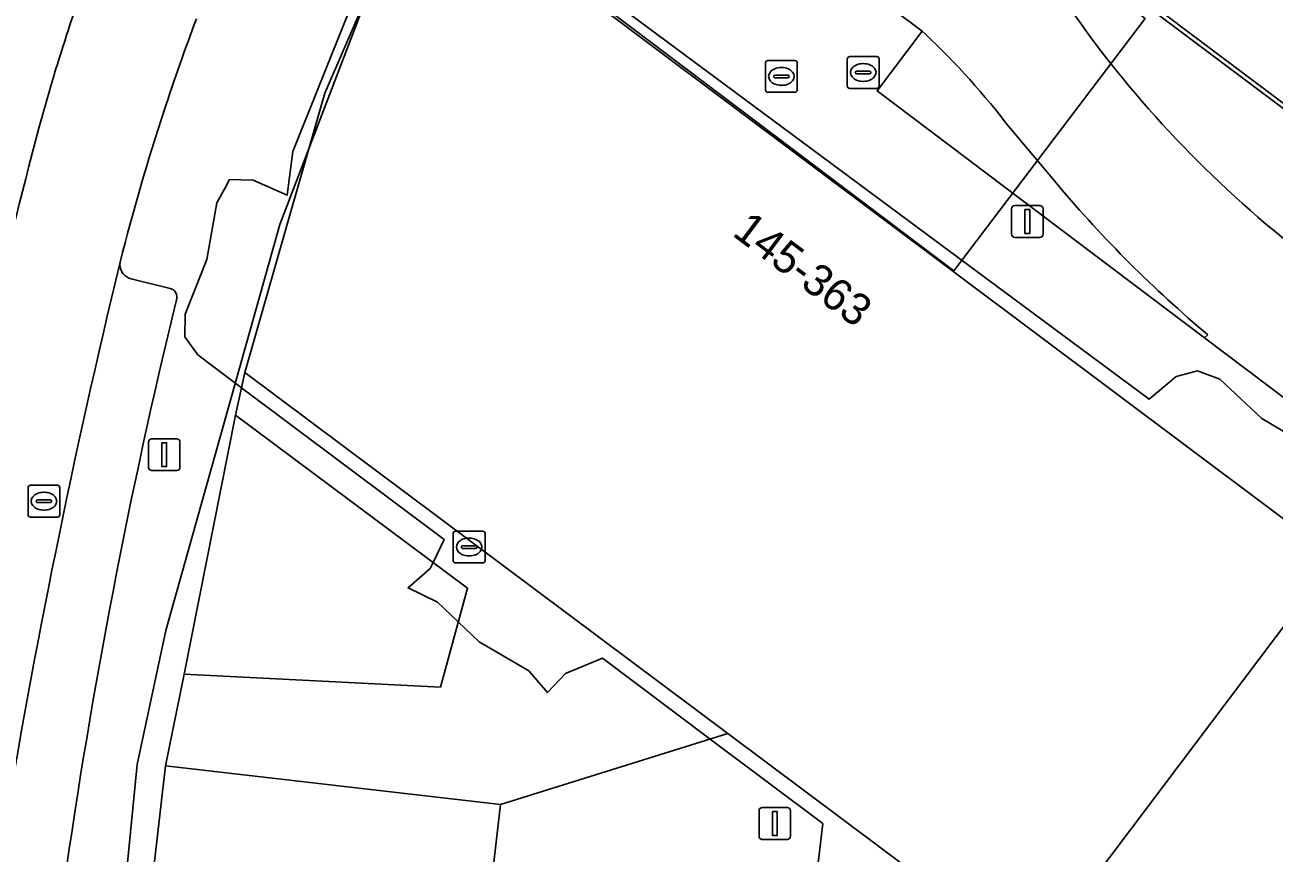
# Model space of a CAD drawing. Extents: x 159716 to 160783, y 383290 to 384031.
# Drawn here: x 160314.7 to 160353.97, y 383814.78 to 383840.84 of the extents above; entities that cross this region are included whole.
import ezdxf

# ---------------------------------------------------------------- set-up
doc = ezdxf.new("R2010")
doc.units = 0
for name, color, linetype in [('IMGEO_Berm_groen', 7, 'Continuous'), ('IMGEO_Brandkraan', 7, 'Continuous'), ('IMGEO_Groenvoorziening', 7, 'Continuous'), ('IMGEO_Hek', 7, 'Continuous'), ('IMGEO_Lichtmast', 7, 'Continuous'), ('IMGEO_Lijnafwatering', 7, 'Continuous'), ('IMGEO_Pand', 7, 'Continuous'), ('IMGEO_Pand_nummerreeks', 7, 'Continuous'), ('IMGEO_Pand_overbouw', 7, 'Continuous'), ('IMGEO_Parkeervlak_open', 7, 'Continuous'), ('IMGEO_Rijbaan_lokaal_gesloten', 7, 'Continuous'), ('IMGEO_Rijbaan_lokaal_open', 7, 'Continuous'), ('IMGEO_Rioolput', 7, 'Continuous'), ('IMGEO_Voetpad_open', 7, 'Continuous')]:
    doc.layers.add(name, color=color, linetype=linetype)

msp = doc.modelspace()

# ---------------------------------------------------------------- linework, layer by layer
at = {"layer": 'IMGEO_Berm_groen'}
for centre, radius, start, end in [((160376.174, 383820.981), 63.262, 159.25867, 164.77596), ((160506.644, 383787.234), 198.023, 165.2673, 169.08645)]:
    msp.add_arc(centre, radius, start, end, dxfattribs=at)
at = {"layer": 'IMGEO_Brandkraan'}
for p, q in [((160328.161, 383823.985), (160328.161, 383824.837)), ((160328.236, 383824.911), (160329.088, 383824.911)), ((160328.649, 383824.691), (160328.674, 383824.691)), ((160329.162, 383824.837), (160329.162, 383823.985)), ((160328.42, 383824.405), (160328.42, 383824.417)), ((160328.858, 383824.368), (160328.46, 383824.368)), ((160328.463, 383824.454), (160328.861, 383824.454)), ((160328.904, 383824.417), (160328.904, 383824.405)), ((160329.088, 383823.911), (160328.236, 383823.911)), ((160328.672, 383824.131), (160328.647, 383824.131))]:
    msp.add_line(p, q, dxfattribs=at)
for points in [[(160328.161, 383823.985), (160328.161, 383824.837)], [(160328.236, 383824.911), (160329.088, 383824.911)], [(160329.162, 383824.837), (160329.162, 383823.985)], [(160329.088, 383823.911), (160328.236, 383823.911)]]:
    msp.add_lwpolyline(points, dxfattribs=at)
for centre, radius, start, end in [((160328.238, 383824.835), 0.0765, 91.552, 178.448), ((160328.238, 383824.835), 0.0765, 91.552, 178.448), ((160329.086, 383824.835), 0.0765, 1.552, 88.448), ((160329.086, 383824.835), 0.0765, 1.552, 88.448), ((160328.46, 383824.414), 0.0403, 85.8775, 175.7526), ((160328.457, 383824.404), 0.0366, 178.938, 274.7102), ((160328.861, 383824.411), 0.043, 264.8664, 352.4533), ((160328.865, 383824.416), 0.0386, 1.7309, 96.639), ((160328.238, 383823.987), 0.0765, 181.552, 268.448), ((160328.238, 383823.987), 0.0765, 181.552, 268.448), ((160329.086, 383823.987), 0.0765, 271.552, 358.448), ((160329.086, 383823.987), 0.0765, 271.552, 358.448)]:
    msp.add_arc(centre, radius, start, end, dxfattribs=at)
for centre, major_axis, ratio, start_param, end_param in [((160328.648, 383824.411), (-0.387, 0.002), 0.722429, 4.712389, 7.853982), ((160328.673, 383824.411), (-0.39, 0.002), 0.717154, 1.570796, 4.712389)]:
    msp.add_ellipse(centre, major_axis=major_axis, ratio=ratio, start_param=start_param, end_param=end_param, dxfattribs=at)
at = {"layer": 'IMGEO_Groenvoorziening'}
msp.add_lwpolyline([(160321.314, 383828.562), (160319.705, 383820.415), (160327.758, 383820.003), (160328.611, 383823.115)], close=True, dxfattribs=at)
at = {"layer": 'IMGEO_Hek'}
msp.add_lwpolyline([(160336.795, 383818.544), (160329.647, 383816.31)], dxfattribs=at)
for centre, radius, start, end in [((160321.383, 383821.635), 32.76, 35.0683, 52.0602), ((160376.648, 383861.63), 35.466, 216.6553, 233.3447)]:
    msp.add_arc(centre, radius, start, end, dxfattribs=at)
at = {"layer": 'IMGEO_Lichtmast'}
for p, q in [((160345.718, 383834.252), (160345.718, 383835.052)), ((160345.718, 383835.052), (160345.718, 383834.252)), ((160345.818, 383835.152), (160346.608, 383835.152)), ((160346.608, 383835.152), (160345.818, 383835.152)), ((160346.708, 383835.052), (160346.708, 383834.252)), ((160346.708, 383834.252), (160346.708, 383835.052)), ((160346.608, 383834.152), (160345.818, 383834.152)), ((160345.818, 383834.152), (160346.608, 383834.152)), ((160318.679, 383827.817), (160319.469, 383827.817)), ((160319.469, 383827.817), (160318.679, 383827.817)), ((160318.579, 383826.917), (160318.579, 383827.717)), ((160318.579, 383827.717), (160318.579, 383826.917)), ((160319.569, 383827.717), (160319.569, 383826.917)), ((160319.569, 383826.917), (160319.569, 383827.717)), ((160319.469, 383826.817), (160318.679, 383826.817)), ((160318.679, 383826.817), (160319.469, 383826.817)), ((160337.777, 383815.311), (160337.777, 383816.111)), ((160337.777, 383816.111), (160337.777, 383815.311)), ((160337.877, 383816.211), (160338.667, 383816.211)), ((160338.667, 383816.211), (160337.877, 383816.211)), ((160338.767, 383816.111), (160338.767, 383815.311)), ((160338.767, 383815.311), (160338.767, 383816.111)), ((160338.667, 383815.211), (160337.877, 383815.211)), ((160337.877, 383815.211), (160338.667, 383815.211))]:
    msp.add_line(p, q, dxfattribs=at)
for points in [[(160346.138, 383835.027), (160346.288, 383835.027), (160346.288, 383834.277), (160346.138, 383834.277), (160346.138, 383835.027)], [(160318.999, 383827.692), (160319.149, 383827.692), (160319.149, 383826.942), (160318.999, 383826.942), (160318.999, 383827.692)], [(160338.197, 383816.086), (160338.347, 383816.086), (160338.347, 383815.336), (160338.197, 383815.336), (160338.197, 383816.086)]]:
    msp.add_lwpolyline(points, dxfattribs=at)
for centre, start, end in [((160345.818, 383835.052), 90, 180), ((160345.818, 383835.052), 90, 180), ((160346.608, 383835.052), 0, 90), ((160346.608, 383835.052), 360, 90), ((160345.818, 383834.252), 180, 270), ((160345.818, 383834.252), 180, 270), ((160346.608, 383834.252), 270, 0), ((160346.608, 383834.252), 270, 0), ((160318.679, 383827.717), 90, 180), ((160318.679, 383827.717), 90, 180), ((160319.469, 383827.717), 0, 90), ((160319.469, 383827.717), 360, 90), ((160318.679, 383826.917), 180, 270), ((160318.679, 383826.917), 180, 270), ((160319.469, 383826.917), 270, 0), ((160319.469, 383826.917), 270, 0), ((160337.877, 383816.111), 90, 180), ((160337.877, 383816.111), 90, 180), ((160338.667, 383816.111), 0, 90), ((160338.667, 383816.111), 360, 90), ((160337.877, 383815.311), 180, 270), ((160337.877, 383815.311), 180, 270), ((160338.667, 383815.311), 270, 0), ((160338.667, 383815.311), 270, 0)]:
    msp.add_arc(centre, 0.1, start, end, dxfattribs=at)
at = {"layer": 'IMGEO_Lijnafwatering'}
msp.add_lwpolyline([(160361.296, 383832.926), (160346.184, 383844.283)], dxfattribs=at)
at = {"layer": 'IMGEO_Pand'}
for points in [[(160348.576, 383814.012), (160348.421, 383814.139), (160355.576, 383823.637), (160355.775, 383823.487), (160356.096, 383823.922), (160327.127, 383845.65), (160324.122, 383838.696), (160323.018, 383834.826), (160321.613, 383829.907), (160336.795, 383818.544), (160346.525, 383811.261)], [(160348.421, 383814.139), (160348.576, 383814.012), (160348.915, 383813.736), (160348.997, 383813.858), (160351.318, 383812.134), (160353.549, 383810.457), (160370.97, 383797.365), (160372.063, 383796.543), (160379.351, 383791.065), (160381.881, 383789.164), (160384.235, 383787.442), (160391.356, 383796.814), (160356.09, 383823.249), (160355.775, 383823.487), (160355.576, 383823.637)]]:
    msp.add_lwpolyline(points, close=True, dxfattribs=at)
msp.add_lwpolyline([(160329.591, 383811.526), (160329.098, 383811.582), (160329.647, 383816.31), (160319.117, 383817.532), (160318.567, 383812.789), (160318.028, 383812.85), (160316.364, 383798.547)], dxfattribs=at)
at = {"layer": 'IMGEO_Pand_overbouw'}
for points in [[(160356.799, 383842.375), (160350.082, 383847.451), (160346.94, 383843.293), (160349.913, 383841.045), (160343.905, 383833.097), (160327.03, 383845.851), (160322.711, 383834.557), (160319.121, 383821.789), (160318.228, 383817.573), (160316.288, 383797.859), (160325.972, 383789.29), (160327.675, 383787.116), (160329.238, 383785.121), (160331.99, 383780.945)], [(160326.579, 383845.493), (160323.118, 383836.853), (160322.935, 383835.48), (160321.868, 383835.959), (160321.129, 383835.97), (160320.988, 383835.713), (160320.729, 383835.242), (160320.413, 383833.459), (160319.729, 383831.741), (160319.721, 383831.021), (160320.132, 383830.458), (160321.506, 383829.424), (160327.872, 383824.649), (160327.528, 383823.923), (160327.44, 383823.737), (160326.741, 383823.129), (160327.667, 383822.681), (160328.321, 383822.058), (160328.977, 383821.432), (160330.54, 383820.514), (160331.124, 383819.839), (160331.69, 383820.431), (160332.85, 383820.91), (160336.239, 383818.37), (160339.787, 383815.711), (160339.636, 383814.476)], [(160346.525, 383811.261), (160336.795, 383818.544), (160321.613, 383829.907), (160323.018, 383834.826), (160324.122, 383838.696), (160327.127, 383845.65), (160356.096, 383823.922)], [(160355.156, 383827.526), (160353.59, 383828.455), (160352.262, 383829.695), (160351.559, 383829.96), (160350.895, 383829.777), (160350.04, 383829.059), (160331.851, 383842.568)]]:
    msp.add_lwpolyline(points, dxfattribs=at)
at = {"layer": 'IMGEO_Parkeervlak_open'}
msp.add_lwpolyline([(160337.177, 383854.098), (160335.792, 383852.249), (160336.723, 383851.552), (160337.243, 383851.161), (160337.912, 383850.658), (160374.384, 383823.264), (160375.798, 383825.142), (160365.392, 383832.971)], close=True, dxfattribs=at)
for points in [[(160342.909, 383840.642), (160341.487, 383838.76), (160351.783, 383830.991), (160351.885, 383831.091)], [(160343.01, 383840.547), (160342.909, 383840.642)], [(160347.175, 383835.803), (160345.669, 383837.586)], [(160317.683, 383833.29), (160317.688, 383833.376)], [(160319.258, 383832.546), (160318.035, 383832.848)]]:
    msp.add_lwpolyline(points, dxfattribs=at)
for centre, radius, start, end in [((160326.421, 383822.975), 24.165, 37.2009, 46.6473), ((160376.53, 383860.435), 38.32, 220.0008, 229.9748), ((160558.608, 383775.008), 247.889, 166.38115, 170.69939), ((160318.162, 383833.31), 0.479, 182.4307, 254.6355), ((160319.202, 383832.279), 0.273, 340.8485, 78.0503), ((160505.852, 383786.87), 191.824, 166.33407, 171.9449)]:
    msp.add_arc(centre, radius, start, end, dxfattribs=at)
at = {"layer": 'IMGEO_Rijbaan_lokaal_gesloten'}
for points in [[(160374.384, 383823.264), (160337.912, 383850.658), (160337.243, 383851.161), (160334.204, 383847.185), (160334.993, 383846.591), (160338.223, 383844.16), (160342.909, 383840.642), (160343.01, 383840.547)], [(160345.669, 383837.586), (160347.175, 383835.803)], [(160351.885, 383831.091), (160351.783, 383830.991), (160362.943, 383822.569), (160399.392, 383795.277), (160411.204, 383786.414)]]:
    msp.add_lwpolyline(points, dxfattribs=at)
for centre, radius, start, end in [((160326.421, 383822.975), 24.165, 37.2009, 46.6473), ((160376.53, 383860.435), 38.32, 220.0008, 229.9748)]:
    msp.add_arc(centre, radius, start, end, dxfattribs=at)
at = {"layer": 'IMGEO_Rijbaan_lokaal_open'}
for centre, radius, start, end in [((160376.174, 383820.981), 63.262, 159.25867, 164.77596), ((160389.283, 383815.084), 73.902, 159.44343, 161.81373), ((160386.663, 383815.949), 71.142, 161.81695, 165.82035), ((160506.644, 383787.234), 198.023, 165.2673, 169.08645), ((160558.608, 383775.008), 247.889, 166.38115, 170.69939)]:
    msp.add_arc(centre, radius, start, end, dxfattribs=at)
at = {"layer": 'IMGEO_Rioolput'}
for p, q in [((160337.979, 383838.792), (160337.979, 383839.644)), ((160338.054, 383839.718), (160338.906, 383839.718)), ((160338.98, 383839.644), (160338.98, 383838.792)), ((160340.552, 383838.916), (160340.552, 383839.768)), ((160340.627, 383839.842), (160341.479, 383839.842)), ((160341.04, 383839.622), (160341.065, 383839.622)), ((160341.553, 383839.768), (160341.553, 383838.916)), ((160338.238, 383839.212), (160338.238, 383839.224)), ((160338.676, 383839.175), (160338.278, 383839.175)), ((160338.281, 383839.261), (160338.679, 383839.261)), ((160338.467, 383839.498), (160338.492, 383839.498)), ((160338.722, 383839.224), (160338.722, 383839.212)), ((160340.811, 383839.336), (160340.811, 383839.348)), ((160341.249, 383839.299), (160340.851, 383839.299)), ((160340.854, 383839.385), (160341.252, 383839.385)), ((160341.295, 383839.348), (160341.295, 383839.336)), ((160338.906, 383838.718), (160338.054, 383838.718)), ((160338.49, 383838.938), (160338.465, 383838.938)), ((160341.479, 383838.842), (160340.627, 383838.842)), ((160341.063, 383839.062), (160341.038, 383839.062)), ((160314.791, 383825.428), (160314.791, 383826.28)), ((160314.866, 383826.354), (160315.718, 383826.354)), ((160315.792, 383826.28), (160315.792, 383825.428)), ((160315.05, 383825.848), (160315.05, 383825.86)), ((160315.488, 383825.811), (160315.09, 383825.811)), ((160315.093, 383825.897), (160315.491, 383825.897)), ((160315.279, 383826.134), (160315.304, 383826.134)), ((160315.534, 383825.86), (160315.534, 383825.848)), ((160315.302, 383825.574), (160315.277, 383825.574)), ((160315.718, 383825.354), (160314.866, 383825.354))]:
    msp.add_line(p, q, dxfattribs=at)
for points in [[(160337.979, 383838.792), (160337.979, 383839.644)], [(160338.054, 383839.718), (160338.906, 383839.718)], [(160338.98, 383839.644), (160338.98, 383838.792)], [(160340.552, 383838.916), (160340.552, 383839.768)], [(160340.627, 383839.842), (160341.479, 383839.842)], [(160341.553, 383839.768), (160341.553, 383838.916)], [(160338.906, 383838.718), (160338.054, 383838.718)], [(160341.479, 383838.842), (160340.627, 383838.842)], [(160314.791, 383825.428), (160314.791, 383826.28)], [(160314.866, 383826.354), (160315.718, 383826.354)], [(160315.792, 383826.28), (160315.792, 383825.428)], [(160315.718, 383825.354), (160314.866, 383825.354)]]:
    msp.add_lwpolyline(points, dxfattribs=at)
for centre, radius, start, end in [((160338.056, 383839.642), 0.0765, 91.552, 178.448), ((160338.056, 383839.642), 0.0765, 91.552, 178.448), ((160338.904, 383839.642), 0.0765, 1.552, 88.448), ((160338.904, 383839.642), 0.0765, 1.552, 88.448), ((160340.629, 383839.766), 0.0765, 91.552, 178.448), ((160340.629, 383839.766), 0.0765, 91.552, 178.448), ((160341.477, 383839.766), 0.0765, 1.552, 88.448), ((160341.477, 383839.766), 0.0765, 1.552, 88.448), ((160338.278, 383839.221), 0.0403, 85.8775, 175.7526), ((160338.275, 383839.211), 0.0366, 178.938, 274.7102), ((160338.679, 383839.218), 0.043, 264.8664, 352.4533), ((160338.683, 383839.223), 0.0386, 1.7309, 96.639), ((160340.851, 383839.345), 0.0403, 85.8775, 175.7526), ((160340.848, 383839.335), 0.0366, 178.938, 274.7102), ((160341.252, 383839.342), 0.043, 264.8664, 352.4533), ((160341.256, 383839.347), 0.0386, 1.7309, 96.639), ((160338.056, 383838.794), 0.0765, 181.552, 268.448), ((160338.056, 383838.794), 0.0765, 181.552, 268.448), ((160338.904, 383838.794), 0.0765, 271.552, 358.448), ((160338.904, 383838.794), 0.0765, 271.552, 358.448), ((160340.629, 383838.918), 0.0765, 181.552, 268.448), ((160340.629, 383838.918), 0.0765, 181.552, 268.448), ((160341.477, 383838.918), 0.0765, 271.552, 358.448), ((160341.477, 383838.918), 0.0765, 271.552, 358.448), ((160314.868, 383826.278), 0.0765, 91.552, 178.448), ((160314.868, 383826.278), 0.0765, 91.552, 178.448), ((160315.716, 383826.278), 0.0765, 1.552, 88.448), ((160315.716, 383826.278), 0.0765, 1.552, 88.448), ((160315.09, 383825.857), 0.0403, 85.8775, 175.7526), ((160315.087, 383825.847), 0.0366, 178.938, 274.7102), ((160315.491, 383825.854), 0.043, 264.8664, 352.4533), ((160315.495, 383825.859), 0.0386, 1.7309, 96.639), ((160314.868, 383825.43), 0.0765, 181.552, 268.448), ((160314.868, 383825.43), 0.0765, 181.552, 268.448), ((160315.716, 383825.43), 0.0765, 271.552, 358.448), ((160315.716, 383825.43), 0.0765, 271.552, 358.448)]:
    msp.add_arc(centre, radius, start, end, dxfattribs=at)
for centre, major_axis, ratio, start_param, end_param in [((160341.039, 383839.342), (-0.387, 0.002), 0.722429, 4.712389, 7.853982), ((160341.064, 383839.342), (-0.39, 0.002), 0.717154, 1.570796, 4.712389), ((160338.466, 383839.218), (-0.387, 0.002), 0.722429, 4.712389, 7.853982), ((160338.491, 383839.218), (-0.39, 0.002), 0.717154, 1.570796, 4.712389), ((160315.278, 383825.854), (-0.387, 0.002), 0.722429, 4.712389, 7.853982), ((160315.303, 383825.854), (-0.39, 0.002), 0.717154, 1.570796, 4.712389)]:
    msp.add_ellipse(centre, major_axis=major_axis, ratio=ratio, start_param=start_param, end_param=end_param, dxfattribs=at)
at = {"layer": 'IMGEO_Voetpad_open'}
for points in [[(160316.364, 383798.547), (160318.028, 383812.85), (160318.567, 383812.789), (160319.117, 383817.532), (160319.705, 383820.415), (160321.314, 383828.562), (160321.506, 383829.424), (160321.613, 383829.907), (160323.018, 383834.826), (160324.122, 383838.696), (160327.127, 383845.65), (160328.685, 383848.131), (160329.557, 383849.254)], [(160362.943, 383822.569), (160351.783, 383830.991), (160341.487, 383838.76), (160342.909, 383840.642), (160338.223, 383844.16), (160336.681, 383842.112), (160328.685, 383848.131), (160327.127, 383845.65), (160356.096, 383823.922)], [(160317.688, 383833.376), (160317.683, 383833.29)], [(160318.035, 383832.848), (160319.258, 383832.546)], [(160346.525, 383811.261), (160336.795, 383818.544), (160321.613, 383829.907), (160321.506, 383829.424), (160321.314, 383828.562), (160328.611, 383823.115), (160327.758, 383820.003), (160319.705, 383820.415), (160319.117, 383817.532), (160329.647, 383816.31), (160329.098, 383811.582)]]:
    msp.add_lwpolyline(points, dxfattribs=at)
for centre, radius, start, end in [((160389.283, 383815.084), 73.902, 159.44343, 161.81373), ((160386.663, 383815.949), 71.142, 161.81695, 165.82035), ((160318.162, 383833.31), 0.479, 182.4307, 254.6355), ((160319.202, 383832.279), 0.273, 340.8485, 78.0503), ((160505.852, 383786.87), 191.824, 166.33407, 171.9449)]:
    msp.add_arc(centre, radius, start, end, dxfattribs=at)

# ---------------------------------------------------------------- texts
at = {"layer": 'IMGEO_Pand_nummerreeks'}
msp.add_text('145-363', height=1, rotation=323.1517, dxfattribs=at).set_placement((160336.9, 383834.233))

doc.saveas('drawing.dxf')
